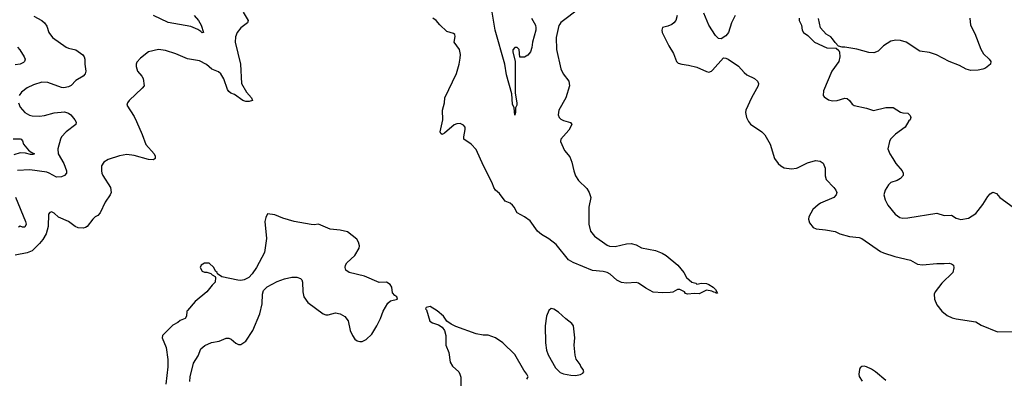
# Model space of a CAD drawing. Header units: inches. Extents: x 1173000 to 1307049, y 522583 to 678455.
# Tile 352 of 617: x 1283586 to 1291706, y 563157 to 566116. Entities that reach past the tile are written whole.
import ezdxf

# ---------------------------------------------------------------- set-up
doc = ezdxf.new("R2010")
doc.units = ezdxf.units.IN
doc.header["$MEASUREMENT"] = 0
doc.layers.add('B2586', color=7, linetype='Continuous')
doc.layers.add('B2596', color=7, linetype='Continuous')

msp = doc.modelspace()

# ---------------------------------------------------------------- linework, layer by layer
at = {"layer": 'B2586', "color": 5}
for points, elevation in [([(1285430, 566179.1), (1285470.6, 566110), (1285466, 566090), (1285410, 566047.6), (1285378.7, 566010), (1285366.6, 565973.4), (1285362.4, 565930), (1285406.5, 565750), (1285416, 565590), (1285457, 565517), (1285497.3, 565470), (1285506, 565450), (1285479.2, 565440.8), (1285450, 565441.1), (1285426.6, 565450), (1285357.7, 565497.7), (1285327.6, 565510), (1285310, 565524.7), (1285300.6, 565540.6), (1285270, 565627.3), (1285244.7, 565670), (1285225.2, 565685.2), (1285170, 565706.9), (1285126.3, 565746.3), (1285070, 565776.3), (1284970, 565793), (1284874.9, 565834.9), (1284790, 565861.6), (1284730.5, 565869.5), (1284650, 565849.6), (1284581.3, 565798.7), (1284553.2, 565766.8), (1284547.3, 565750), (1284547.7, 565730), (1284559.1, 565690), (1284593.4, 565650), (1284604.9, 565630), (1284613.4, 565570), (1284597.3, 565550), (1284490.4, 565449.6), (1284474.8, 565430), (1284470.8, 565410), (1284530, 565316.3), (1284550, 565276.3), (1284595.2, 565170), (1284625.3, 565085.3), (1284694.4, 565010), (1284703, 564990), (1284702.8, 564970), (1284690, 564960.9), (1284650, 564961.3), (1284530, 564996.3), (1284470, 565003.5), (1284410, 564993), (1284317.3, 564962.7), (1284279.9, 564940.1), (1284262, 564910), (1284260.3, 564870), (1284264.6, 564850), (1284272.2, 564830), (1284334.4, 564730), (1284340.4, 564690), (1284332.7, 564670), (1284290, 564609.2), (1284250, 564521.2), (1284230, 564499.3), (1284210, 564489.3), (1284190, 564469.5), (1284143.7, 564410), (1284130, 564400.4), (1284110, 564394.5), (1284070, 564397.2), (1284043, 564410), (1283990, 564451.7), (1283907.2, 564487.2), (1283870, 564519.3), (1283850, 564529.2), (1283834.8, 564525.2), (1283824, 564510), (1283821, 564410), (1283803.7, 564350), (1283776.9, 564303.1), (1283751.1, 564268.9), (1283690.1, 564209.9), (1283648.8, 564191.2), (1283550, 564172.9)], 880), ([(1288204.2, 566210), (1288050, 566093.3), (1288039.7, 566080.3), (1288032.7, 566067.3), (1288010.1, 565970), (1288012.8, 565870), (1288049.3, 565709.3), (1288068.1, 565668.1), (1288114.4, 565610), (1288120.4, 565570), (1288088.8, 565470), (1288033, 565370), (1288027.7, 565330), (1288036.3, 565310), (1288050, 565296.3), (1288070, 565283), (1288127.5, 565267.5), (1288138.8, 565250), (1288114.3, 565205.7), (1288048.4, 565130), (1288045.5, 565110), (1288078, 565038), (1288124.4, 564984.4), (1288139.9, 564939.9), (1288154.7, 564870), (1288170, 564828.2), (1288194.9, 564790), (1288262.8, 564722.8), (1288282.6, 564690), (1288294.9, 564650), (1288278.8, 564570), (1288279.8, 564430), (1288293.7, 564370), (1288325.2, 564330), (1288430, 564256.8), (1288450, 564247.8), (1288496.5, 564243.5), (1288590, 564266.9), (1288630, 564268.1), (1288670, 564256.9), (1288714.3, 564234.3), (1288830.2, 564210.2), (1288884.9, 564190), (1288917.1, 564170), (1289013.4, 564090), (1289062.8, 564030), (1289086, 563990), (1289130, 563951.3), (1289162, 563942), (1289170, 563934), (1289210, 563940.7), (1289250, 563938), (1289270.3, 563930.3), (1289304, 563910), (1289324.9, 563890), (1289339.6, 563860.4), (1289330, 563858), (1289324.7, 563864.7), (1289310, 563866.6), (1289295.3, 563875.3), (1289250, 563884.2), (1289190, 563853.6), (1289150, 563857.6), (1289092, 563852), (1289076.5, 563856.5), (1289068.7, 563870), (1289030, 563889), (1289010, 563888.7), (1288972.5, 563867.5), (1288950, 563864.5), (1288890, 563860.9), (1288810, 563866.3), (1288750, 563899.5), (1288690, 563942.4), (1288670, 563948), (1288590, 563942.7), (1288550, 563946.4), (1288510, 563967.2), (1288455.4, 564015.4), (1288429.9, 564029.9), (1288399, 564039), (1288310, 564047.1), (1288150, 564111.5), (1288113.3, 564133.3), (1288010, 564260.3), (1287950, 564307.6), (1287890, 564343.1), (1287855.1, 564370), (1287795.9, 564455.9), (1287750, 564489.6), (1287690, 564522.7), (1287663.7, 564570), (1287650, 564586), (1287630, 564601.2), (1287590, 564617.2), (1287543, 564683), (1287509.6, 564710), (1287495.6, 564730), (1287481.3, 564770), (1287410, 564909.6), (1287350, 565043.6), (1287310, 565089.6), (1287249.4, 565129.4), (1287249.3, 565150), (1287261.2, 565210), (1287259, 565230), (1287246.6, 565246.6), (1287218.4, 565258.4), (1287190, 565256.2), (1287170, 565247.3), (1287090, 565180.9), (1287070, 565169.4), (1287058, 565178), (1287053.2, 565190), (1287076.3, 565290), (1287074, 565370), (1287089.6, 565430), (1287092.7, 565470), (1287187.9, 565672.1), (1287211.5, 565750), (1287219.3, 565799.3), (1287222.7, 565830), (1287213.2, 565870), (1287169.5, 565930), (1287176.2, 565976.2), (1287174.7, 565994.7), (1287162.5, 566002.5), (1287110, 566018), (1287050, 566074.5), (1287019.6, 566110), (1286992, 566130)], 880), ([(1287806.8, 566130), (1287840.7, 566070), (1287844, 566050), (1287844, 566030), (1287814.8, 565930), (1287810, 565886), (1287798, 565850), (1287776.9, 565823.1), (1287750, 565806), (1287710, 565806), (1287706, 565870), (1287690, 565886), (1287670, 565886), (1287652.7, 565867.3), (1287652, 565850), (1287672, 565770), (1287672.7, 565510), (1287686.8, 565430), (1287686, 565410), (1287676, 565390), (1287676, 565350), (1287670, 565328), (1287664, 565390), (1287650, 565418), (1287644.2, 565504.2), (1287601.4, 565661.4), (1287587.3, 565750), (1287508.4, 566028.4), (1287477.1, 566210)], 860), ([(1289487.2, 566150), (1289456.1, 566090), (1289430.2, 566009.8), (1289410, 565982.9), (1289370, 565959.5), (1289350, 565962), (1289324.9, 565984.9), (1289268.2, 566070), (1289227.3, 566170)], 920), ([(1283704.4, 566144.4), (1283770, 566108.5), (1283792.4, 566090), (1283810, 566062.8), (1283827.2, 566010), (1283856.4, 565970), (1283970, 565890.3), (1283990, 565881.7), (1284050, 565868.5), (1284106.4, 565826.4), (1284118.8, 565810), (1284124, 565790), (1284123, 565750), (1284132.4, 565690), (1284126.7, 565670), (1284109.2, 565650.8), (1284050, 565613.7), (1284010, 565574), (1283990, 565562.2), (1283950, 565553.3), (1283930, 565555.3), (1283818.2, 565598.2), (1283770, 565601.5), (1283700.3, 565579.7), (1283647.2, 565552.8), (1283601.3, 565518.7), (1283582.8, 565490)], 860), ([(1285026, 566150), (1285061.5, 566110), (1285082.6, 566070), (1285102, 566010), (1285090, 566008), (1285079.7, 566019.7), (1285055, 566035), (1284998.6, 566058.6), (1284810, 566091.7), (1284690, 566150.8)], 860), ([(1289008.9, 566150), (1288996.5, 566110), (1288981.3, 566090), (1288963.2, 566076.8), (1288930, 566062), (1288888.4, 566051.6), (1288882, 566030), (1288885.5, 566010), (1288940, 565900), (1288977.1, 565837.1), (1289003.8, 565770), (1289017.7, 565757.7), (1289047.8, 565747.8), (1289102, 565742), (1289170, 565724.9), (1289250, 565687.7), (1289270, 565682.8), (1289290, 565690.7), (1289300.1, 565699.9), (1289390, 565801), (1289410, 565798), (1289430, 565791.3), (1289513.3, 565733.3), (1289559.9, 565679.9), (1289581.7, 565661.7), (1289646, 565630), (1289670.8, 565610), (1289678.8, 565590), (1289677.3, 565570), (1289620.3, 565470), (1289574.4, 565370), (1289572.4, 565350), (1289580.4, 565310), (1289595.8, 565275.8), (1289613, 565253), (1289707.3, 565190), (1289730, 565167.3), (1289775.3, 565090), (1289810.6, 564970), (1289842, 564930), (1289864, 564910), (1289890, 564893), (1289950, 564884.9), (1289992.7, 564890), (1290000, 564893.7)], 920), ([(1283569.2, 565889.2), (1283588.2, 565868.2), (1283623.8, 565810), (1283630.6, 565789.4), (1283626.8, 565770), (1283617.6, 565762.4), (1283591.3, 565750), (1283550, 565743.1)], 840), ([(1283576.2, 565430), (1283590, 565394.4), (1283630, 565350.3), (1283667.4, 565327.4), (1283690, 565321.5), (1283750, 565320.7), (1283790, 565326.5), (1283870, 565347.9), (1283956.4, 565356.4), (1283990, 565344.4), (1284007.4, 565330), (1284042.3, 565290), (1284051.8, 565270), (1284048.7, 565250), (1283970.2, 565190), (1283932.4, 565150), (1283922.2, 565130), (1283900.2, 565050), (1283903.5, 565010), (1283949.6, 564929.6), (1283973.5, 564870), (1283973.7, 564850), (1283956.1, 564830), (1283930, 564819.9), (1283890, 564816.8), (1283830, 564850.5), (1283810, 564857), (1283670, 564875.8), (1283567.4, 564872.6)], 860), ([(1283532.8, 565132.8), (1283590, 565134.2), (1283598.4, 565130), (1283610, 565117.1), (1283619.2, 565090), (1283659.3, 565039.3), (1283681.8, 565021.8), (1283707.3, 565010), (1283695.5, 565004.5), (1283675.6, 565004.4), (1283635.5, 565015.5), (1283590, 565016.9), (1283538.1, 565001.9)], 840), ([(1283551.8, 564651.8), (1283635.2, 564450), (1283639.6, 564430), (1283630, 564405.1), (1283610, 564404.7), (1283590, 564411.6), (1283576.1, 564403.9)], 860), ([(1284989.2, 563130), (1284992, 563170), (1285019.6, 563280.4), (1285057.2, 563342.8), (1285081.2, 563398.8), (1285112, 563428), (1285166.8, 563453.2), (1285230, 563464.4), (1285290, 563487.2), (1285310, 563487.2), (1285330, 563479.5), (1285370, 563445.5), (1285390, 563435.5), (1285410, 563436.3), (1285450, 563462), (1285510, 563551), (1285566, 563690), (1285586, 563770), (1285587.6, 563850), (1285597.4, 563882.6), (1285628.3, 563911.7), (1285710, 563955.8), (1285770, 563977.4), (1285830, 563991.6), (1285871.7, 563991.7), (1285901.3, 563981.3), (1285913, 563970), (1285919.3, 563950), (1285921.3, 563870), (1285928.5, 563830), (1285961.6, 563781.6), (1286090, 563688.2), (1286110, 563681.6), (1286130, 563681.6), (1286190, 563698.4), (1286230, 563688.8), (1286267.1, 563667.1), (1286294.9, 563630), (1286311.8, 563551.8), (1286330, 563510.8), (1286350, 563480.7), (1286370, 563465.5), (1286390, 563460.5), (1286410, 563461.6), (1286442.7, 563477.3), (1286490, 563520.7), (1286531.3, 563590), (1286561.6, 563650), (1286583.6, 563710), (1286622.9, 563777.1), (1286643.2, 563796.8), (1286702, 563810), (1286697.2, 563830), (1286680.5, 563840.5), (1286662, 563862), (1286654, 563910), (1286640.5, 563930), (1286610, 563949.6), (1286550, 563947.3), (1286430, 563998.7), (1286304, 564030), (1286276, 564050), (1286269.3, 564070), (1286272.3, 564090), (1286284.5, 564110), (1286349.6, 564170), (1286386.6, 564230), (1286389.3, 564250), (1286381.5, 564281.5), (1286365.4, 564305.4), (1286290, 564365.1), (1286230, 564380.5), (1286146.5, 564386.5), (1286050, 564429.4), (1286015.6, 564424.4), (1285990, 564426), (1285850, 564449.5), (1285757.6, 564477.6), (1285690, 564506), (1285630, 564513.2), (1285615.2, 564484.8), (1285608.3, 564451.7), (1285620.5, 564310), (1285606.2, 564193.8), (1285539.1, 564070), (1285502.4, 564017.6), (1285476, 563990), (1285438, 563970), (1285410, 563964.5), (1285385.6, 563965.6), (1285252.9, 563992.9), (1285218, 564018), (1285215.3, 564030), (1285202, 564042), (1285188, 564070), (1285150, 564108), (1285110, 564108), (1285082, 564090), (1285074, 564070), (1285090, 564042), (1285110, 564032), (1285130, 564032), (1285162, 564022), (1285174, 564010), (1285198, 563998), (1285202, 563990), (1285198, 563950), (1285173.4, 563926.6), (1285130.6, 563870), (1285034.8, 563790), (1284970, 563717.2), (1284965.5, 563710), (1284960.7, 563670), (1284951, 563650), (1284910, 563633.2), (1284890, 563617.2), (1284850, 563596), (1284764.7, 563510), (1284761, 563490), (1284793.4, 563410), (1284807.9, 563312.1), (1284807.5, 563252.5), (1284792, 563108)], 920), ([(1287768, 563150), (1287777.2, 563162.8), (1287779, 563170), (1287769, 563190), (1287743.3, 563223.3), (1287670, 563352.7), (1287569.5, 563450), (1287510, 563491.6), (1287450, 563512), (1287407.1, 563512.9), (1287350, 563524.5), (1287183.3, 563583.3), (1287143.7, 563603.7), (1287110, 563628), (1287082, 563670), (1287030, 563713.2), (1286970, 563748), (1286938, 563742), (1286934, 563730), (1286942, 563722), (1286968.7, 563628.7), (1286990, 563614), (1287039.1, 563599.1), (1287070, 563578), (1287090.6, 563550.6), (1287100.5, 563510), (1287101.3, 563430), (1287124.4, 563370), (1287136.4, 563290), (1287156.2, 563256.2), (1287206.8, 563210), (1287217.3, 563190), (1287225.2, 563165.2), (1287223.8, 563090)], 920)]:
    msp.add_lwpolyline(points, dxfattribs=dict(at, elevation=elevation))
at = {"layer": 'B2586', "color": 5, "elevation": 920}
msp.add_lwpolyline([(1287970, 563731.6), (1287950, 563715.1), (1287930.2, 563670), (1287919.6, 563590), (1287921.7, 563450), (1287930.3, 563390.3), (1287943.1, 563350), (1288003.6, 563243.6), (1288044.6, 563204.6), (1288070, 563192.7), (1288130, 563181.6), (1288170, 563179.1), (1288210, 563187.7), (1288230, 563198), (1288239, 563210), (1288234, 563230), (1288212.9, 563252.9), (1288209, 563270), (1288176.1, 563316.1), (1288166.6, 563346.6), (1288159.2, 563430), (1288164.4, 563490), (1288154, 563590), (1288140.9, 563610), (1288090, 563647.8), (1288030, 563703), (1287990, 563727.8)], close=True, dxfattribs=at)
at = {"layer": 'B2596', "color": 5}
for points, elevation in [([(1290013.4, 566130), (1290013.4, 566110), (1290034, 566070), (1290038.8, 566030), (1290050, 566011.3), (1290085.5, 565985.5), (1290141, 565930), (1290243.4, 565883.4), (1290319.8, 565879.8), (1290342, 565862), (1290347.7, 565847.7), (1290350.6, 565810.6), (1290340.4, 565770), (1290283.1, 565690), (1290214.8, 565530), (1290211.1, 565491.1), (1290219.8, 565479.8), (1290255.9, 565455.9), (1290290, 565446), (1290328, 565450), (1290390, 565468.4), (1290410, 565466), (1290428, 565450), (1290450, 565419.1), (1290467.4, 565407.4), (1290570, 565385.7), (1290627.5, 565367.5), (1290730, 565391.7), (1290790, 565390.4), (1290850, 565353), (1290870, 565346.8), (1290910, 565344), (1290930, 565324.7), (1290934, 565310), (1290930.4, 565290), (1290918.5, 565281.5), (1290888, 565230), (1290807.6, 565172.4), (1290767.7, 565130), (1290758, 565110), (1290746, 565050), (1290760.7, 565010), (1290786, 564970), (1290812.4, 564930), (1290863.1, 564870), (1290871.8, 564850), (1290871.8, 564830), (1290850, 564804.7), (1290822.8, 564790), (1290770, 564772.8), (1290750, 564753.6), (1290722.6, 564710), (1290712.2, 564670), (1290723.1, 564630), (1290745.4, 564585.4), (1290806, 564510), (1290843.9, 564483.9), (1290870, 564478.9), (1290910, 564480.3), (1291150, 564518.7), (1291210, 564500.4), (1291270, 564502), (1291310, 564479.3), (1291346.9, 564466.9), (1291410, 564478), (1291470, 564518), (1291527.6, 564590), (1291570, 564657.3), (1291590, 564678.8), (1291612, 564692), (1291640.7, 564680.7), (1291670, 564648.4), (1291779.1, 564570)], 940), ([(1291422.8, 566130), (1291427.7, 566070), (1291462.8, 566002.8), (1291511.8, 565871.8), (1291534.7, 565834.7), (1291582, 565790), (1291593.4, 565770), (1291590.6, 565750), (1291550, 565716.2), (1291530, 565707.8), (1291490, 565700.7), (1291430, 565698), (1291390, 565707), (1291336.8, 565736.8), (1291252.2, 565772.2), (1291147, 565827), (1291090, 565844.7), (1291010, 565855.1), (1290897.2, 565930), (1290850, 565943.6), (1290810, 565947.3), (1290770, 565939.5), (1290710, 565899.5), (1290664.7, 565855.3), (1290630, 565843.6), (1290590, 565845.6), (1290490, 565871.8), (1290391, 565889), (1290368.7, 565888.7), (1290338, 565898), (1290310, 565928), (1290290, 565959), (1290274.5, 565974.5), (1290238, 565998), (1290190, 566048), (1290173.2, 566126.8)], 940), ([(1290000, 564893.7), (1290083.9, 564936.1), (1290150, 564954.4), (1290188.4, 564948.4), (1290211.8, 564931.8), (1290228.7, 564890), (1290228.5, 564828.5), (1290236.5, 564796.5), (1290300.7, 564730), (1290316, 564710), (1290324, 564690), (1290318.8, 564670), (1290298.8, 564650), (1290190, 564602), (1290170, 564589.4), (1290127.7, 564550), (1290094, 564490), (1290090.7, 564470), (1290099.8, 564439.8), (1290130, 564401), (1290154, 564390), (1290230, 564383), (1290310, 564368.2), (1290350.3, 564350.3), (1290430, 564326), (1290510, 564318), (1290530, 564310.5), (1290684.2, 564204.2), (1290710, 564191.8), (1290803, 564163), (1290932, 564132), (1290990, 564098), (1291030, 564092.7), (1291150, 564104.6), (1291210, 564103.7), (1291250, 564108.2), (1291270, 564102), (1291286.8, 564090), (1291290.5, 564069.5), (1291280.7, 564030), (1291190, 563941.6), (1291134.4, 563870), (1291126.7, 563850), (1291130.4, 563810), (1291150, 563764), (1291190.5, 563710), (1291235.8, 563675.8), (1291276.2, 563656.2), (1291310, 563646.3), (1291470, 563623.1), (1291515.3, 563595.3), (1291650, 563539), (1291790, 563541.8)], 920), ([(1290730, 563137.6), (1290643.6, 563210), (1290610, 563232.4), (1290570, 563252.8), (1290550, 563257.6), (1290530, 563255.1), (1290516.7, 563243.3), (1290510.4, 563229.6), (1290504.9, 563190), (1290510, 563171.3), (1290533, 563133)], 920)]:
    msp.add_lwpolyline(points, dxfattribs=dict(at, elevation=elevation))

doc.saveas('drawing.dxf')
